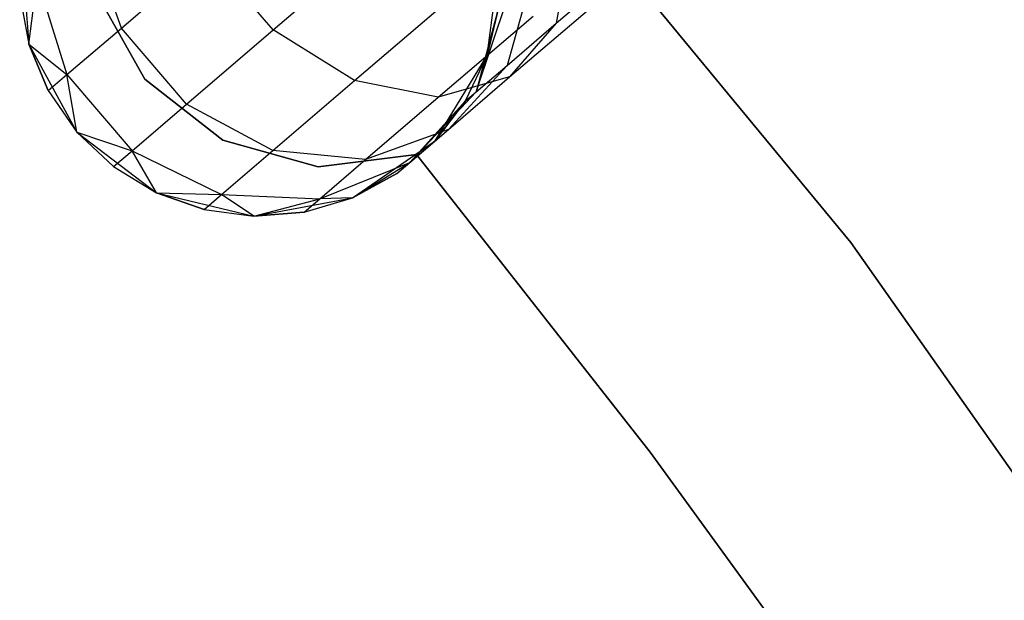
# Model space of a CAD drawing. Extents: x -189 to 189, y -189 to 189.
# Tile 485 of 591: x 30.33 to 34.41, y 24.24 to 26.65. Entities that reach past the tile are written whole.
import ezdxf

# ---------------------------------------------------------------- set-up
doc = ezdxf.new("R2010")
doc.units = 0
doc.header["$LTSCALE"] = 25.4
doc.layers.get('0').update_dxf_attribs({"linetype": 'CONTINUOUS'})

# ---------------------------------------------------------------- blocks, each defined once
blk = doc.blocks.new('CAMELEON-KENAI-C-12244_STL')
at = {"color": 0}
for p, q in [((31.7066, 28.237, -1), (33.7756, 25.7282, -1)), ((33.7756, 25.7282, -8.5), (31.7066, 28.237, -8.5)), ((33.7756, 25.7282, -8.5), (31.7066, 28.237, -8.5)), ((31.7066, 28.237, -1), (33.7756, 25.7282, -1)), ((31.3787, 26.6109, -9.6059), (31.8471, 27.0122, -10.0792)), ((31.3787, 26.6109, -9.6059), (31.8471, 27.0122, -10.0792)), ((30.3322, 26.9666, -2), (30.3655, 26.5521, -2)), ((30.3322, 26.9666, -2), (30.3655, 26.5521, -2)), ((30.7488, 26.6187, -8.9891), (30.6129, 27.0025, -8.9045)), ((30.7488, 26.6187, -8.9891), (30.6129, 27.0025, -8.9045)), ((30.7488, 26.6187, -8.9891), (31.1082, 26.9266, -9.6059)), ((30.7488, 26.6187, -8.9891), (31.1082, 26.9266, -9.6059)), ((31.3787, 26.6109, -9.6059), (31.1082, 26.9266, -9.6059)), ((31.3787, 26.6109, -9.6059), (31.1082, 26.9266, -9.6059)), ((32.6115, 26.9622, -8.4411), (32.5534, 26.6387, -8.6957)), ((32.6115, 26.9622, -8.4411), (32.5534, 26.6387, -8.6957)), ((32.267, 26.5053, -2), (32.3206, 26.9176, -2)), ((32.267, 26.5053, -2), (32.3206, 26.9176, -2)), ((32.5534, 26.6387, -8.6957), (32.8194, 26.8665, -8.9644)), ((32.5534, 26.6387, -8.6957), (32.8194, 26.8665, -8.9644)), ((30.3655, 26.5521, -7.5), (30.3997, 26.8199, -8.227)), ((30.3655, 26.5521, -7.5), (30.3997, 26.8199, -8.227)), ((30.3997, 26.8199, -8.227), (30.5228, 26.4251, -8.2708)), ((30.3997, 26.8199, -8.227), (30.5228, 26.4251, -8.2708)), ((32.4509, 26.8246, -8.1654), (32.3493, 26.4638, -8.3455)), ((32.4509, 26.8246, -8.1654), (32.3493, 26.4638, -8.3455)), ((30.6446, 26.7653, -2), (30.8458, 26.4067, -2)), ((30.8458, 26.4067, -4), (30.6446, 26.7653, -4)), ((30.8458, 26.4067, -4), (30.6446, 26.7653, -4)), ((30.6446, 26.7653, -2), (30.8458, 26.4067, -2)), ((31.7167, 26.4002, -9.4863), (32.1585, 26.7787, -9.9327)), ((31.7167, 26.4002, -9.4863), (32.1585, 26.7787, -9.9327)), ((30.3271, 26.7576, -7.5), (30.3655, 26.5521, -2)), ((30.3271, 26.7576, -7.5), (30.3655, 26.5521, -7.5)), ((30.3271, 26.7576, -7.5), (30.3655, 26.5521, -2)), ((30.3271, 26.7576, -7.5), (30.3655, 26.5521, -7.5)), ((32.2211, 26.3539, -7.9377), (32.3499, 26.7381, -7.8445)), ((32.2211, 26.3539, -7.9377), (32.3499, 26.7381, -7.8445)), ((32.3155, 26.7086, -7.5), (32.2211, 26.3539, -7.9377)), ((32.3155, 26.7086, -7.5), (32.2211, 26.3539, -7.9377)), ((32.267, 26.5053, -7.5), (32.3155, 26.7086, -7.5)), ((32.3155, 26.7086, -7.5), (32.267, 26.5053, -2)), ((32.3155, 26.7086, -7.5), (32.267, 26.5053, -2)), ((32.267, 26.5053, -7.5), (32.3155, 26.7086, -7.5)), ((32.3596, 26.4154, -8.9881), (32.6906, 26.699, -9.3226)), ((32.3596, 26.4154, -8.9881), (32.6906, 26.699, -9.3226)), ((32.0637, 26.3311, -9.2678), (32.4569, 26.6679, -9.6651)), ((32.0637, 26.3311, -9.2678), (32.4569, 26.6679, -9.6651)), ((32.3493, 26.4638, -8.3455), (32.5534, 26.6387, -8.6957)), ((32.3493, 26.4638, -8.3455), (32.5534, 26.6387, -8.6957)), ((32.5534, 26.6387, -8.6957), (32.3596, 26.4154, -8.9881)), ((32.5534, 26.6387, -8.6957), (32.3596, 26.4154, -8.9881)), ((30.5228, 26.4251, -8.2708), (30.7488, 26.6187, -8.9891)), ((30.5228, 26.4251, -8.2708), (30.7488, 26.6187, -8.9891)), ((31.0193, 26.3029, -8.9891), (30.7488, 26.6187, -8.9891)), ((31.0193, 26.3029, -8.9891), (30.7488, 26.6187, -8.9891)), ((31.0193, 26.3029, -8.9891), (31.3787, 26.6109, -9.6059)), ((31.0193, 26.3029, -8.9891), (31.3787, 26.6109, -9.6059)), ((31.7167, 26.4002, -9.4863), (31.3787, 26.6109, -9.6059)), ((31.7167, 26.4002, -9.4863), (31.3787, 26.6109, -9.6059)), ((30.3655, 26.5521, -2), (30.5644, 26.187, -2)), ((30.3655, 26.5521, -7.5), (30.3655, 26.5521, -2)), ((30.3655, 26.5521, -7.5), (30.3655, 26.5521, -2)), ((30.3655, 26.5521, -7.5), (30.4458, 26.3591, -7.5)), ((30.4458, 26.3591, -7.5), (30.3655, 26.5521, -2)), ((30.4458, 26.3591, -7.5), (30.3655, 26.5521, -2)), ((30.3655, 26.5521, -2), (30.5644, 26.187, -2)), ((30.3655, 26.5521, -7.5), (30.4458, 26.3591, -7.5)), ((30.3655, 26.5521, -7.5), (30.5228, 26.4251, -8.2708)), ((30.3655, 26.5521, -7.5), (30.5228, 26.4251, -8.2708)), ((32.0503, 26.1504, -2), (32.267, 26.5053, -2)), ((32.0503, 26.1504, -2), (32.267, 26.5053, -2)), ((32.1773, 26.3164, -7.5), (32.267, 26.5053, -2)), ((32.1773, 26.3164, -7.5), (32.267, 26.5053, -7.5)), ((32.1773, 26.3164, -7.5), (32.267, 26.5053, -2)), ((32.1773, 26.3164, -7.5), (32.267, 26.5053, -7.5)), ((32.267, 26.5053, -7.5), (32.2211, 26.3539, -7.9377)), ((32.267, 26.5053, -7.5), (32.2211, 26.3539, -7.9377)), ((32.267, 26.5053, -7.5), (32.267, 26.5053, -2)), ((32.267, 26.5053, -7.5), (32.267, 26.5053, -2)), ((32.3493, 26.4638, -8.3455), (32.1056, 26.1978, -8.5523)), ((32.3493, 26.4638, -8.3455), (32.1056, 26.1978, -8.5523)), ((32.2211, 26.3539, -7.9377), (32.3493, 26.4638, -8.3455)), ((32.2211, 26.3539, -7.9377), (32.3493, 26.4638, -8.3455)), ((30.4458, 26.3591, -7.5), (30.5228, 26.4251, -8.2708)), ((30.4458, 26.3591, -7.5), (30.5228, 26.4251, -8.2708)), ((30.5644, 26.187, -7.5), (30.5228, 26.4251, -8.2708)), ((30.5228, 26.4251, -8.2708), (30.7934, 26.1094, -8.2708)), ((30.5644, 26.187, -7.5), (30.5228, 26.4251, -8.2708)), ((30.5228, 26.4251, -8.2708), (30.7934, 26.1094, -8.2708)), ((30.8458, 26.4067, -2), (30.8458, 26.4067, -4)), ((30.8458, 26.4067, -2), (30.8458, 26.4067, -4)), ((30.8458, 26.4067, -2), (31.1693, 26.1529, -2)), ((31.1693, 26.1529, -4), (30.8458, 26.4067, -4)), ((31.1693, 26.1529, -4), (30.8458, 26.4067, -4)), ((30.8458, 26.4067, -2), (31.1693, 26.1529, -2)), ((31.3777, 26.1097, -8.9045), (31.7167, 26.4002, -9.4863)), ((31.3777, 26.1097, -8.9045), (31.7167, 26.4002, -9.4863)), ((32.0637, 26.3311, -9.2678), (31.7167, 26.4002, -9.4863)), ((32.0637, 26.3311, -9.2678), (31.7167, 26.4002, -9.4863)), ((32.3596, 26.4154, -8.9881), (32.0637, 26.3311, -9.2678)), ((32.3596, 26.4154, -8.9881), (32.0637, 26.3311, -9.2678)), ((32.1056, 26.1978, -8.5523), (32.3596, 26.4154, -8.9881)), ((32.1056, 26.1978, -8.5523), (32.3596, 26.4154, -8.9881)), ((30.4458, 26.3591, -7.5), (30.5644, 26.187, -2)), ((30.4458, 26.3591, -7.5), (30.5644, 26.187, -2)), ((30.4458, 26.3591, -7.5), (30.5644, 26.187, -7.5)), ((30.4458, 26.3591, -7.5), (30.5644, 26.187, -7.5)), ((31.946, 26.061, -8.0447), (32.2211, 26.3539, -7.9377)), ((31.946, 26.061, -8.0447), (32.2211, 26.3539, -7.9377)), ((32.1773, 26.3164, -7.5), (32.2211, 26.3539, -7.9377)), ((32.1773, 26.3164, -7.5), (32.2211, 26.3539, -7.9377)), ((31.762, 26.0726, -8.75), (32.0637, 26.3311, -9.2678)), ((31.762, 26.0726, -8.75), (32.0637, 26.3311, -9.2678)), ((32.1773, 26.3164, -7.5), (31.946, 26.061, -8.0447)), ((32.1773, 26.3164, -7.5), (31.946, 26.061, -8.0447)), ((32.0503, 26.1504, -7.5), (32.1773, 26.3164, -7.5)), ((32.1773, 26.3164, -7.5), (32.0503, 26.1504, -2)), ((32.1773, 26.3164, -7.5), (32.0503, 26.1504, -2)), ((32.0503, 26.1504, -7.5), (32.1773, 26.3164, -7.5)), ((30.7934, 26.1094, -8.2708), (31.0193, 26.3029, -8.9891)), ((30.7934, 26.1094, -8.2708), (31.0193, 26.3029, -8.9891)), ((31.3777, 26.1097, -8.9045), (31.0193, 26.3029, -8.9891)), ((31.3777, 26.1097, -8.9045), (31.0193, 26.3029, -8.9891)), ((30.5644, 26.187, -2), (30.8947, 25.9344, -2)), ((30.5644, 26.187, -2), (30.8947, 25.9344, -2)), ((30.5644, 26.187, -2), (30.7163, 26.0433, -7.5)), ((30.5644, 26.187, -7.5), (30.5644, 26.187, -2)), ((30.5644, 26.187, -7.5), (30.5644, 26.187, -2)), ((30.5644, 26.187, -7.5), (30.7163, 26.0433, -7.5)), ((30.5644, 26.187, -2), (30.7163, 26.0433, -7.5)), ((30.5644, 26.187, -7.5), (30.7163, 26.0433, -7.5)), ((30.5644, 26.187, -7.5), (30.7934, 26.1094, -8.2708)), ((30.5644, 26.187, -7.5), (30.7934, 26.1094, -8.2708)), ((32.1056, 26.1978, -8.5523), (31.762, 26.0726, -8.75)), ((32.1056, 26.1978, -8.5523), (31.762, 26.0726, -8.75)), ((31.946, 26.061, -8.0447), (32.1056, 26.1978, -8.5523)), ((31.946, 26.061, -8.0447), (32.1056, 26.1978, -8.5523)), ((31.1693, 26.1529, -2), (31.1693, 26.1529, -4)), ((31.1693, 26.1529, -2), (31.1693, 26.1529, -4)), ((31.1693, 26.1529, -2), (31.5654, 26.0428, -2)), ((31.5654, 26.0428, -4), (31.1693, 26.1529, -4)), ((31.5654, 26.0428, -4), (31.1693, 26.1529, -4)), ((31.1693, 26.1529, -2), (31.5654, 26.0428, -2)), ((31.708, 25.9143, -2), (32.0503, 26.1504, -2)), ((31.708, 25.9143, -2), (32.0503, 26.1504, -2)), ((31.8915, 26.0144, -7.5), (32.0503, 26.1504, -2)), ((31.8915, 26.0144, -7.5), (32.0503, 26.1504, -2)), ((32.0503, 26.1504, -7.5), (31.946, 26.061, -8.0447)), ((32.0503, 26.1504, -7.5), (31.946, 26.061, -8.0447)), ((32.0503, 26.1504, -7.5), (32.0503, 26.1504, -2)), ((32.0503, 26.1504, -7.5), (32.0503, 26.1504, -2)), ((30.7163, 26.0433, -7.5), (30.7934, 26.1094, -8.2708)), ((30.7163, 26.0433, -7.5), (30.7934, 26.1094, -8.2708)), ((30.8947, 25.9344, -7.5), (30.7934, 26.1094, -8.2708)), ((30.7934, 26.1094, -8.2708), (31.1646, 25.9272, -8.227)), ((30.8947, 25.9344, -7.5), (30.7934, 26.1094, -8.2708)), ((30.7934, 26.1094, -8.2708), (31.1646, 25.9272, -8.227)), ((31.1646, 25.9272, -8.227), (31.3777, 26.1097, -8.9045)), ((31.1646, 25.9272, -8.227), (31.3777, 26.1097, -8.9045)), ((31.762, 26.0726, -8.75), (31.3777, 26.1097, -8.9045)), ((31.762, 26.0726, -8.75), (31.3777, 26.1097, -8.9045)), ((31.5654, 26.0428, -2), (31.9735, 26.0932, -2)), ((31.9735, 26.0932, -4), (31.5654, 26.0428, -4)), ((31.9735, 26.0932, -4), (31.5654, 26.0428, -4)), ((31.5654, 26.0428, -2), (31.9735, 26.0932, -2)), ((31.5723, 25.9101, -8.147), (31.762, 26.0726, -8.75)), ((31.5723, 25.9101, -8.147), (31.762, 26.0726, -8.75)), ((31.9735, 26.0932, -2), (31.9735, 26.0932, -4)), ((31.9735, 26.0932, -2), (32.9432, 24.8586, -2)), ((32.9432, 24.8586, -4), (31.9735, 26.0932, -4)), ((31.9735, 26.0932, -2), (31.9735, 26.0932, -4)), ((32.9432, 24.8586, -4), (31.9735, 26.0932, -4)), ((31.9735, 26.0932, -2), (32.9432, 24.8586, -2)), ((30.7163, 26.0433, -7.5), (30.8947, 25.9344, -2)), ((30.7163, 26.0433, -7.5), (30.8947, 25.9344, -7.5)), ((30.7163, 26.0433, -7.5), (30.8947, 25.9344, -2)), ((30.7163, 26.0433, -7.5), (30.8947, 25.9344, -7.5)), ((31.5654, 26.0428, -2), (31.5654, 26.0428, -4)), ((31.5654, 26.0428, -2), (31.5654, 26.0428, -4)), ((31.5723, 25.9101, -8.147), (31.946, 26.061, -8.0447)), ((31.5723, 25.9101, -8.147), (31.946, 26.061, -8.0447)), ((31.708, 25.9143, -7.5), (31.946, 26.061, -8.0447)), ((31.708, 25.9143, -7.5), (31.946, 26.061, -8.0447)), ((31.8915, 26.0144, -7.5), (31.946, 26.061, -8.0447)), ((31.8915, 26.0144, -7.5), (31.946, 26.061, -8.0447)), ((31.708, 25.9143, -7.5), (31.8915, 26.0144, -7.5)), ((31.8915, 26.0144, -7.5), (31.708, 25.9143, -2)), ((31.8915, 26.0144, -7.5), (31.708, 25.9143, -2)), ((31.708, 25.9143, -7.5), (31.8915, 26.0144, -7.5)), ((30.8947, 25.9344, -2), (31.2992, 25.8379, -2)), ((30.8947, 25.9344, -7.5), (30.8947, 25.9344, -2)), ((30.8947, 25.9344, -7.5), (30.8947, 25.9344, -2)), ((30.8947, 25.9344, -7.5), (31.0919, 25.8649, -7.5)), ((31.0919, 25.8649, -7.5), (30.8947, 25.9344, -2)), ((31.0919, 25.8649, -7.5), (30.8947, 25.9344, -2)), ((30.8947, 25.9344, -2), (31.2992, 25.8379, -2)), ((30.8947, 25.9344, -7.5), (31.0919, 25.8649, -7.5)), ((30.8947, 25.9344, -7.5), (31.1646, 25.9272, -8.227)), ((30.8947, 25.9344, -7.5), (31.1646, 25.9272, -8.227)), ((31.0919, 25.8649, -7.5), (31.1646, 25.9272, -8.227)), ((31.0919, 25.8649, -7.5), (31.1646, 25.9272, -8.227)), ((31.2992, 25.8379, -7.5), (31.1646, 25.9272, -8.227)), ((31.1646, 25.9272, -8.227), (31.5723, 25.9101, -8.147)), ((31.2992, 25.8379, -7.5), (31.1646, 25.9272, -8.227)), ((31.1646, 25.9272, -8.227), (31.5723, 25.9101, -8.147)), ((31.2992, 25.8379, -2), (31.708, 25.9143, -2)), ((31.2992, 25.8379, -2), (31.708, 25.9143, -2)), ((31.2992, 25.8379, -7.5), (31.5723, 25.9101, -8.147)), ((31.2992, 25.8379, -7.5), (31.5723, 25.9101, -8.147)), ((31.5076, 25.8547, -7.5), (31.708, 25.9143, -2)), ((31.5076, 25.8547, -7.5), (31.708, 25.9143, -7.5)), ((31.5076, 25.8547, -7.5), (31.708, 25.9143, -2)), ((31.5076, 25.8547, -7.5), (31.708, 25.9143, -7.5)), ((31.5076, 25.8547, -7.5), (31.5723, 25.9101, -8.147)), ((31.5076, 25.8547, -7.5), (31.5723, 25.9101, -8.147)), ((31.708, 25.9143, -7.5), (31.5723, 25.9101, -8.147)), ((31.708, 25.9143, -7.5), (31.5723, 25.9101, -8.147)), ((31.708, 25.9143, -7.5), (31.708, 25.9143, -2)), ((31.708, 25.9143, -7.5), (31.708, 25.9143, -2)), ((31.0919, 25.8649, -7.5), (31.2992, 25.8379, -2)), ((31.0919, 25.8649, -7.5), (31.2992, 25.8379, -7.5)), ((31.0919, 25.8649, -7.5), (31.2992, 25.8379, -2)), ((31.0919, 25.8649, -7.5), (31.2992, 25.8379, -7.5)), ((31.2992, 25.8379, -7.5), (31.5076, 25.8547, -7.5)), ((31.5076, 25.8547, -7.5), (31.2992, 25.8379, -2)), ((31.5076, 25.8547, -7.5), (31.2992, 25.8379, -2)), ((31.2992, 25.8379, -7.5), (31.5076, 25.8547, -7.5)), ((31.2992, 25.8379, -7.5), (31.2992, 25.8379, -2)), ((31.2992, 25.8379, -7.5), (31.2992, 25.8379, -2)), ((33.7756, 25.7282, -1), (35.6465, 23.0683, -1)), ((35.6465, 23.0683, -8.5), (33.7756, 25.7282, -8.5)), ((33.7756, 25.7282, -8.5), (33.7756, 25.7282, -1)), ((33.7756, 25.7282, -8.5), (33.7756, 25.7282, -1)), ((35.6465, 23.0683, -8.5), (33.7756, 25.7282, -8.5)), ((33.7756, 25.7282, -1), (35.6465, 23.0683, -1)), ((32.9432, 24.8586, -2), (32.9432, 24.8586, -4)), ((32.9432, 24.8586, -2), (33.8652, 23.5881, -2)), ((33.8652, 23.5881, -4), (32.9432, 24.8586, -4)), ((32.9432, 24.8586, -2), (32.9432, 24.8586, -4)), ((33.8652, 23.5881, -4), (32.9432, 24.8586, -4)), ((32.9432, 24.8586, -2), (33.8652, 23.5881, -2))]:
    blk.add_line(p, q, dxfattribs=at)

msp = doc.modelspace()

# ---------------------------------------------------------------- block references
at = {"color": 0}
msp.add_blockref('CAMELEON-KENAI-C-12244_STL', (0, 0), dxfattribs=at)

doc.saveas('drawing.dxf')
